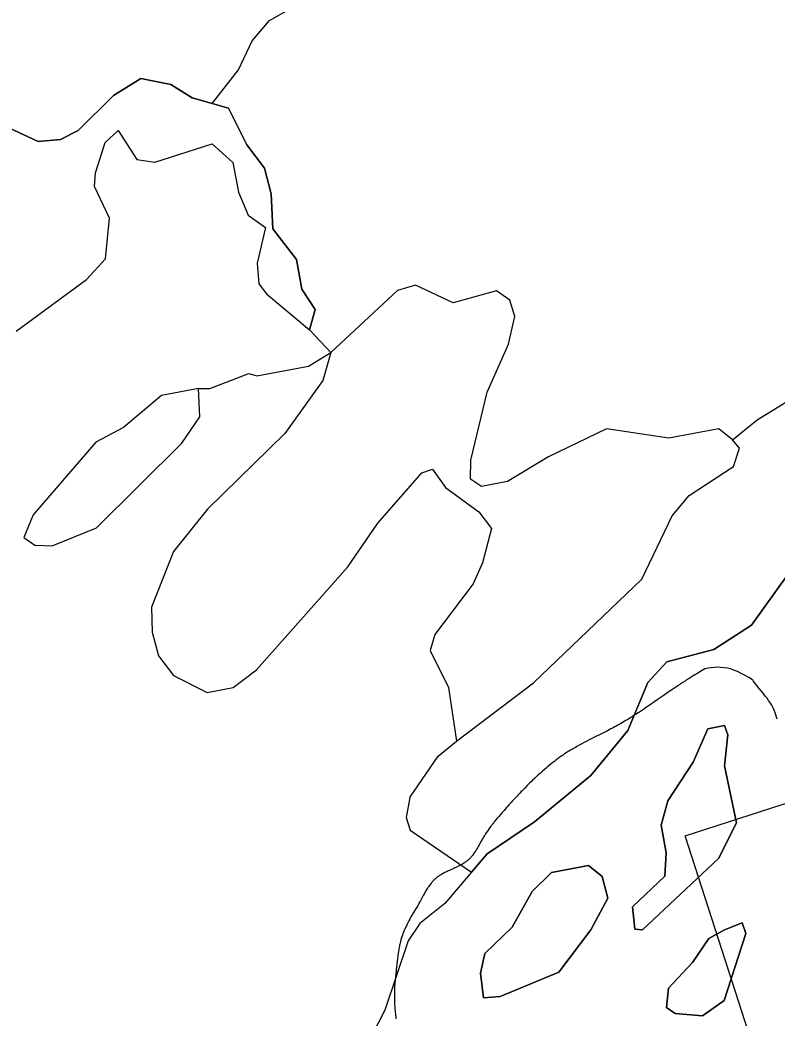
# Model space of a CAD drawing. Extents: x 643342 to 646936, y 5873857 to 5876103.
# Drawn here: x 646411.7 to 646462.2, y 5875357.4 to 5875423.9 of the extents above; entities that cross this region are included whole.
import ezdxf

# ---------------------------------------------------------------- set-up
doc = ezdxf.new("R2010")
doc.units = 0
doc.layers.add('Niveau 63', color=7, linetype='Continuous')

msp = doc.modelspace()

# ---------------------------------------------------------------- linework, layer by layer
at = {"layer": 'Niveau 63'}
for p, q in [((646419.774, 5875419.983), (646417.946, 5875418.865)), ((646421.76, 5875419.586), (646419.774, 5875419.983)), ((646423.196, 5875418.699), (646421.76, 5875419.586)), ((646417.946, 5875418.865), (646415.58, 5875416.529)), ((646424.53, 5875418.322), (646423.196, 5875418.699)), ((646425.613, 5875418.006), (646424.53, 5875418.322)), ((646426.827, 5875415.565), (646425.613, 5875418.006)), ((646415.58, 5875416.529), (646414.421, 5875415.921)), ((646417.388, 5875415.72), (646418.253, 5875416.524)), ((646418.253, 5875416.524), (646419.508, 5875414.596)), ((646414.421, 5875415.921), (646412.923, 5875415.787)), ((646424.526, 5875415.648), (646425.899, 5875414.386)), ((646425.899, 5875414.386), (646426.269, 5875412.42)), ((646417.674, 5875410.683), (646416.674, 5875412.793)), ((646417.413, 5875407.97), (646417.674, 5875410.683)), ((646428.076, 5875410.072), (646427.518, 5875407.697)), ((646416.151, 5875406.597), (646417.413, 5875407.97)), ((646427.518, 5875407.697), (646427.634, 5875406.318)), ((646411.447, 5875403.164), (646416.151, 5875406.597)), ((646427.634, 5875406.318), (646428.144, 5875405.649)), ((646440.59, 5875405.036), (646438.076, 5875406.22)), ((646428.144, 5875405.649), (646431.012, 5875403.246)), ((646443.481, 5875405.835), (646440.59, 5875405.036)), ((646444.367, 5875405.225), (646443.481, 5875405.835)), ((646431.012, 5875403.246), (646431.386, 5875404.6)), ((646431.012, 5875403.246), (646432.422, 5875401.747)), ((646431.012, 5875403.246), (646432.422, 5875401.747)), ((646431.012, 5875403.246), (646432.422, 5875401.747)), ((646431.012, 5875403.246), (646432.422, 5875401.747)), ((646442.841, 5875399.094), (646444.281, 5875402.296)), ((646432.422, 5875401.747), (646431.889, 5875399.861)), ((646431.889, 5875399.861), (646429.365, 5875396.346)), ((646421.151, 5875398.88), (646418.613, 5875396.74)), ((646429.365, 5875396.346), (646424.206, 5875391.303)), ((646450.799, 5875396.641), (646446.942, 5875394.779)), ((646459.194, 5875395.917), (646458.29, 5875396.645)), ((646459.665, 5875395.363), (646459.194, 5875395.917)), ((646459.27, 5875394.147), (646459.665, 5875395.363)), ((646446.942, 5875394.779), (646444.204, 5875393.133)), ((646456.316, 5875392.204), (646459.27, 5875394.147)), ((646439.214, 5875393.968), (646440.074, 5875392.747)), ((646440.074, 5875392.747), (646442.295, 5875391.112)), ((646455.172, 5875390.85), (646456.316, 5875392.204)), ((646424.206, 5875391.303), (646421.937, 5875388.476)), ((646442.295, 5875391.112), (646443.137, 5875390.009)), ((646453.161, 5875386.646), (646455.172, 5875390.85)), ((646413.859, 5875388.865), (646416.809, 5875390.058)), ((646433.558, 5875387.45), (646435.568, 5875390.377)), ((646443.137, 5875390.009), (646442.544, 5875387.729)), ((646412.698, 5875388.905), (646413.859, 5875388.865)), ((646421.937, 5875388.476), (646420.477, 5875384.764)), ((646427.469, 5875380.6), (646433.558, 5875387.45)), ((646445.93, 5875379.718), (646453.161, 5875386.646)), ((646439.37, 5875382.938), (646439.051, 5875381.876)), ((646421.941, 5875380.216), (646424.183, 5875379.091)), ((646425.913, 5875379.424), (646427.469, 5875380.6)), ((646424.183, 5875379.091), (646425.913, 5875379.424)), ((646440.811, 5875375.836), (646445.93, 5875379.718))]:
    msp.add_line(p, q, dxfattribs=at)
for points in [[(646424.53, 5875418.322), (646426.284, 5875420.561), (646427.192, 5875422.506), (646428.336, 5875423.86), (646431.327, 5875425.566)], [(646410.978, 5875416.696), (646412.923, 5875415.787), (646414.421, 5875415.921), (646415.58, 5875416.529), (646417.946, 5875418.865), (646419.774, 5875419.983), (646421.76, 5875419.586), (646423.196, 5875418.699), (646424.53, 5875418.322)], [(646412.923, 5875415.787), (646410.978, 5875416.696), (646409.606, 5875417.958), (646406.206, 5875419.103)], [(646424.53, 5875418.322), (646425.613, 5875418.006), (646426.827, 5875415.565), (646428.003, 5875414.009), (646428.451, 5875412.318), (646428.555, 5875409.986), (646430.134, 5875407.926), (646430.504, 5875405.96), (646431.386, 5875404.6), (646431.012, 5875403.246)], [(646424.53, 5875418.322), (646425.613, 5875418.006), (646426.827, 5875415.565), (646428.003, 5875414.009), (646428.451, 5875412.318), (646428.555, 5875409.986), (646430.134, 5875407.926), (646430.504, 5875405.96), (646431.386, 5875404.6), (646431.012, 5875403.246)], [(646411.447, 5875403.164), (646416.151, 5875406.597), (646417.413, 5875407.97), (646417.674, 5875410.683), (646416.674, 5875412.793), (646416.755, 5875413.697), (646417.388, 5875415.72), (646418.253, 5875416.524), (646419.508, 5875414.596), (646420.691, 5875414.417), (646424.526, 5875415.648), (646425.899, 5875414.386), (646426.269, 5875412.42), (646426.916, 5875410.882), (646428.076, 5875410.072), (646427.518, 5875407.697), (646427.634, 5875406.318), (646428.144, 5875405.649), (646431.012, 5875403.246)], [(646416.674, 5875412.793), (646416.755, 5875413.697), (646417.388, 5875415.72)], [(646419.508, 5875414.596), (646420.691, 5875414.417), (646424.526, 5875415.648)], [(646431.386, 5875404.6), (646430.504, 5875405.96), (646430.134, 5875407.926), (646428.555, 5875409.986), (646428.451, 5875412.318), (646428.003, 5875414.009), (646426.827, 5875415.565)], [(646426.269, 5875412.42), (646426.916, 5875410.882), (646428.076, 5875410.072)], [(646459.194, 5875395.917), (646458.29, 5875396.645), (646454.966, 5875396.021), (646450.799, 5875396.641), (646446.942, 5875394.779), (646444.204, 5875393.133), (646442.475, 5875392.8), (646441.749, 5875393.294), (646441.771, 5875394.573), (646442.841, 5875399.094), (646444.281, 5875402.296), (646444.699, 5875404.144), (646444.367, 5875405.225), (646443.481, 5875405.835), (646440.59, 5875405.036), (646438.076, 5875406.22), (646436.876, 5875405.869), (646432.422, 5875401.747), (646431.889, 5875399.861), (646429.365, 5875396.346), (646424.206, 5875391.303), (646421.937, 5875388.476), (646420.477, 5875384.764), (646420.514, 5875383.11), (646420.944, 5875381.537), (646421.941, 5875380.216), (646424.183, 5875379.091), (646425.913, 5875379.424), (646427.469, 5875380.6), (646433.558, 5875387.45), (646435.568, 5875390.377), (646438.505, 5875393.714), (646439.214, 5875393.968), (646440.074, 5875392.747), (646442.295, 5875391.112), (646443.137, 5875390.009), (646442.544, 5875387.729), (646441.913, 5875386.334), (646439.37, 5875382.938), (646439.051, 5875381.876), (646440.268, 5875379.415), (646440.811, 5875375.836), (646445.93, 5875379.718), (646453.161, 5875386.646), (646455.172, 5875390.85), (646456.316, 5875392.204), (646459.27, 5875394.147), (646459.665, 5875395.363), (646459.194, 5875395.917)], [(646438.076, 5875406.22), (646436.876, 5875405.869), (646432.422, 5875401.747)], [(646444.281, 5875402.296), (646444.699, 5875404.144), (646444.367, 5875405.225)], [(646459.194, 5875395.917), (646460.847, 5875397.25), (646464.391, 5875399.427), (646468.507, 5875403.253), (646468.863, 5875404.079)], [(646423.611, 5875399.328), (646424.358, 5875399.344), (646426.974, 5875400.343), (646427.506, 5875400.184), (646430.947, 5875400.826), (646432.422, 5875401.747)], [(646423.706, 5875397.44), (646423.611, 5875399.328), (646421.151, 5875398.88), (646418.613, 5875396.74), (646416.762, 5875395.76), (646412.582, 5875390.932), (646411.97, 5875389.418), (646412.698, 5875388.905), (646413.859, 5875388.865), (646416.809, 5875390.058), (646422.503, 5875395.691), (646423.706, 5875397.44)], [(646416.809, 5875390.058), (646422.503, 5875395.691), (646423.706, 5875397.44), (646423.611, 5875399.328), (646421.151, 5875398.88)], [(646441.749, 5875393.294), (646441.771, 5875394.573), (646442.841, 5875399.094)], [(646418.613, 5875396.74), (646416.762, 5875395.76), (646412.582, 5875390.932), (646411.97, 5875389.418), (646412.698, 5875388.905)], [(646458.29, 5875396.645), (646454.966, 5875396.021), (646450.799, 5875396.641)], [(646435.568, 5875390.377), (646438.505, 5875393.714), (646439.214, 5875393.968)], [(646444.204, 5875393.133), (646442.475, 5875392.8), (646441.749, 5875393.294)], [(646442.544, 5875387.729), (646441.913, 5875386.334), (646439.37, 5875382.938)], [(646462.893, 5875386.943), (646460.469, 5875383.565), (646457.969, 5875381.957), (646454.821, 5875381.117), (646453.559, 5875379.744), (646452.238, 5875376.56), (646449.754, 5875373.558), (646446.01, 5875370.458), (646442.841, 5875368.34), (646441.797, 5875367.123), (646440.022, 5875365.022), (646438.37, 5875363.689), (646437.58, 5875362.532), (646436.019, 5875357.913), (646433.789, 5875353.554)], [(646462.893, 5875386.943), (646460.469, 5875383.565), (646457.969, 5875381.957), (646454.821, 5875381.117), (646453.559, 5875379.744), (646452.238, 5875376.56), (646449.754, 5875373.558), (646446.01, 5875370.458), (646442.841, 5875368.34), (646441.797, 5875367.123), (646440.022, 5875365.022), (646438.37, 5875363.689), (646437.58, 5875362.532), (646436.019, 5875357.913), (646433.789, 5875353.554)], [(646441.797, 5875367.123), (646442.841, 5875368.34), (646446.01, 5875370.458), (646449.754, 5875373.558), (646452.238, 5875376.56), (646453.559, 5875379.744), (646454.821, 5875381.117), (646457.969, 5875381.957), (646460.469, 5875383.565), (646462.893, 5875386.943), (646463.581, 5875387.334), (646466.257, 5875387.31), (646468.259, 5875386.167)], [(646456.043, 5875369.54), (646507.434, 5875386.121), (646517.874, 5875353.763), (646466.483, 5875337.182), (646456.043, 5875369.54)], [(646420.477, 5875384.764), (646420.514, 5875383.11), (646420.944, 5875381.537), (646421.941, 5875380.216)], [(646439.051, 5875381.876), (646440.268, 5875379.415), (646440.811, 5875375.836)], [(646462.19, 5875377.315), (646462.048, 5875377.722), (646461.978, 5875377.912), (646461.905, 5875378.074), (646461.821, 5875378.231), (646461.728, 5875378.385), (646461.613, 5875378.557), (646461.505, 5875378.705), (646461.392, 5875378.851), (646461.241, 5875379.036), (646460.983, 5875379.342), (646460.673, 5875379.756), (646460.655, 5875379.782), (646460.59, 5875379.864), (646460.555, 5875379.901), (646460.499, 5875379.952), (646460.398, 5875380.025), (646460.29, 5875380.088), (646460.045, 5875380.216), (646459.781, 5875380.36), (646459.579, 5875380.46), (646459.419, 5875380.53), (646459.302, 5875380.575), (646459.184, 5875380.616), (646459.063, 5875380.651), (646458.864, 5875380.698), (646458.639, 5875380.735), (646458.412, 5875380.757), (646458.21, 5875380.763), (646458.006, 5875380.757), (646457.778, 5875380.737), (646457.58, 5875380.707), (646457.359, 5875380.659)], [(646457.359, 5875380.659), (646457.137, 5875380.526), (646456.899, 5875380.383), (646456.704, 5875380.265), (646456.575, 5875380.185), (646456.446, 5875380.105), (646456.317, 5875380.025), (646456.125, 5875379.903), (646456.04, 5875379.848), (646455.89, 5875379.752), (646455.763, 5875379.668), (646455.615, 5875379.57), (646455.53, 5875379.514), (646455.425, 5875379.444), (646455.152, 5875379.259), (646455.047, 5875379.187), (646454.838, 5875379.043), (646454.587, 5875378.87), (646454.191, 5875378.596), (646453.962, 5875378.437), (646453.941, 5875378.423), (646453.815, 5875378.336), (646453.585, 5875378.178), (646453.501, 5875378.121), (646453.333, 5875378.007), (646453.165, 5875377.894), (646452.996, 5875377.782), (646452.911, 5875377.726), (646452.741, 5875377.615), (646452.634, 5875377.546), (646452.506, 5875377.464), (646452.42, 5875377.41), (646452.27, 5875377.316), (646452.183, 5875377.262), (646452.096, 5875377.21), (646451.987, 5875377.145), (646451.877, 5875377.081), (646451.767, 5875377.018), (646451.701, 5875376.981), (646451.567, 5875376.907), (646451.456, 5875376.847), (646451.366, 5875376.798), (646451.254, 5875376.739), (646451.097, 5875376.656), (646450.871, 5875376.54), (646450.554, 5875376.379), (646449.963, 5875376.083), (646449.827, 5875376.014), (646449.646, 5875375.922), (646449.488, 5875375.841), (646449.398, 5875375.794), (646449.263, 5875375.723), (646449.106, 5875375.639), (646448.973, 5875375.566), (646448.817, 5875375.479), (646448.729, 5875375.429), (646448.597, 5875375.353), (646448.532, 5875375.314), (646448.401, 5875375.235), (646448.293, 5875375.169), (646448.185, 5875375.101), (646448.121, 5875375.06), (646448.015, 5875374.99), (646447.909, 5875374.919), (646447.825, 5875374.861), (646447.783, 5875374.832), (646447.7, 5875374.773), (646447.638, 5875374.728), (646447.576, 5875374.682), (646447.454, 5875374.59), (646447.353, 5875374.513), (646447.233, 5875374.418), (646447.113, 5875374.323), (646446.975, 5875374.211), (646446.858, 5875374.114), (646446.781, 5875374.049), (646446.646, 5875373.933), (646446.531, 5875373.834), (646446.474, 5875373.783), (646446.398, 5875373.716), (646446.304, 5875373.631), (646446.211, 5875373.546), (646446.118, 5875373.46), (646446.025, 5875373.374), (646445.878, 5875373.234), (646445.823, 5875373.182), (646445.697, 5875373.058), (646445.588, 5875372.952), (646445.516, 5875372.88), (646445.356, 5875372.719), (646445.285, 5875372.646), (646445.179, 5875372.537), (646445.127, 5875372.483), (646445.022, 5875372.373), (646444.917, 5875372.263), (646444.848, 5875372.189), (646444.675, 5875372.003)], [(646456.578, 5875374.449), (646457.565, 5875376.67), (646458.665, 5875376.883), (646458.903, 5875376.273), (646458.661, 5875374.21), (646459.481, 5875370.411), (646458.276, 5875368.035), (646453.195, 5875363.268), (646452.683, 5875363.308), (646452.528, 5875364.803), (646454.697, 5875366.845), (646454.777, 5875368.396), (646454.446, 5875370.247), (646454.901, 5875371.857), (646456.578, 5875374.449)], [(646456.578, 5875374.449), (646457.565, 5875376.67), (646458.665, 5875376.883), (646458.903, 5875376.273), (646458.661, 5875374.21), (646459.481, 5875370.411), (646458.276, 5875368.035), (646453.195, 5875363.268), (646452.683, 5875363.308), (646452.528, 5875364.803), (646454.697, 5875366.845), (646454.777, 5875368.396), (646454.446, 5875370.247), (646454.901, 5875371.857), (646456.578, 5875374.449)], [(646456.578, 5875374.449), (646454.901, 5875371.857), (646454.446, 5875370.247), (646454.777, 5875368.396), (646454.697, 5875366.845), (646452.528, 5875364.803), (646452.683, 5875363.308), (646453.195, 5875363.268), (646458.276, 5875368.035), (646459.481, 5875370.411), (646458.661, 5875374.21), (646458.903, 5875376.273), (646458.665, 5875376.883), (646457.565, 5875376.67), (646456.578, 5875374.449)], [(646456.578, 5875374.449), (646454.901, 5875371.857), (646454.446, 5875370.247), (646454.777, 5875368.396), (646454.697, 5875366.845), (646452.528, 5875364.803), (646452.683, 5875363.308), (646453.195, 5875363.268), (646458.276, 5875368.035), (646459.481, 5875370.411), (646458.661, 5875374.21), (646458.903, 5875376.273), (646458.665, 5875376.883), (646457.565, 5875376.67), (646456.578, 5875374.449)], [(646437.696, 5875372.086), (646439.589, 5875374.854), (646440.811, 5875375.836)], [(646437.696, 5875372.086), (646437.441, 5875370.75), (646437.713, 5875369.922), (646441.797, 5875367.123)], [(646444.675, 5875372.003), (646444.521, 5875371.835), (646444.453, 5875371.76), (646444.3, 5875371.59), (646444.216, 5875371.496), (646444.148, 5875371.42), (646443.98, 5875371.23), (646443.83, 5875371.058), (646443.764, 5875370.982), (646443.6, 5875370.796), (646443.503, 5875370.684), (646443.454, 5875370.627), (646443.406, 5875370.571), (646443.343, 5875370.494), (646443.296, 5875370.437), (646443.265, 5875370.398), (646443.219, 5875370.339), (646443.188, 5875370.3), (646443.158, 5875370.261), (646443.129, 5875370.221), (646443.099, 5875370.181), (646443.056, 5875370.121), (646443.027, 5875370.08), (646442.985, 5875370.019), (646442.915, 5875369.917), (646442.747, 5875369.671), (646442.72, 5875369.629), (646442.692, 5875369.587), (646442.679, 5875369.566), (646442.639, 5875369.501), (646442.6, 5875369.437), (646442.574, 5875369.393), (646442.524, 5875369.306), (646442.487, 5875369.24), (646442.45, 5875369.174), (646442.316, 5875368.931), (646442.255, 5875368.821), (646442.204, 5875368.734), (646442.166, 5875368.669), (646442.127, 5875368.604), (646442.1, 5875368.561), (646442.073, 5875368.519), (646442.032, 5875368.456), (646441.989, 5875368.393), (646441.946, 5875368.332), (646441.916, 5875368.291), (646441.869, 5875368.231), (646441.838, 5875368.191), (646441.788, 5875368.133), (646441.754, 5875368.095), (646441.719, 5875368.056), (646441.682, 5875368.019), (646441.664, 5875368.001), (646441.626, 5875367.965), (646441.588, 5875367.931), (646441.549, 5875367.897), (646441.53, 5875367.881), (646441.49, 5875367.849), (646441.449, 5875367.818), (646441.429, 5875367.803), (646441.388, 5875367.773), (646441.346, 5875367.744), (646441.304, 5875367.716), (646441.239, 5875367.675), (646441.196, 5875367.649), (646441.152, 5875367.623), (646441.108, 5875367.598), (646441.063, 5875367.574), (646440.996, 5875367.538), (646440.928, 5875367.504), (646440.882, 5875367.481), (646440.813, 5875367.448), (646440.767, 5875367.426), (646440.697, 5875367.394), (646440.628, 5875367.362), (646440.347, 5875367.236), (646440.277, 5875367.204), (646440.207, 5875367.172), (646440.138, 5875367.139), (646440.069, 5875367.106), (646439.978, 5875367.06), (646439.911, 5875367.024), (646439.866, 5875366.999), (646439.8, 5875366.962), (646439.735, 5875366.922), (646439.671, 5875366.882), (646439.628, 5875366.854), (646439.587, 5875366.825), (646439.545, 5875366.795), (646439.525, 5875366.78), (646439.485, 5875366.749), (646439.465, 5875366.733), (646439.425, 5875366.7), (646439.386, 5875366.667), (646439.367, 5875366.65), (646439.348, 5875366.632), (646439.31, 5875366.597)], [(646442.692, 5875361.696), (646444.523, 5875363.442), (646445.847, 5875365.837), (646447.147, 5875367.094), (646449.604, 5875367.562), (646450.508, 5875366.833), (646450.899, 5875365.376), (646449.772, 5875363.276), (646447.626, 5875360.448), (646443.728, 5875358.842), (646442.609, 5875358.747), (646442.413, 5875360.377), (646442.692, 5875361.696)], [(646442.692, 5875361.696), (646444.523, 5875363.442), (646445.847, 5875365.837), (646447.147, 5875367.094), (646449.604, 5875367.562), (646450.508, 5875366.833), (646450.899, 5875365.376), (646449.772, 5875363.276), (646447.626, 5875360.448), (646443.728, 5875358.842), (646442.609, 5875358.747), (646442.413, 5875360.377), (646442.692, 5875361.696)], [(646442.692, 5875361.696), (646442.413, 5875360.377), (646442.609, 5875358.747), (646443.728, 5875358.842), (646447.626, 5875360.448), (646449.772, 5875363.276), (646450.899, 5875365.376), (646450.508, 5875366.833), (646449.604, 5875367.562), (646447.147, 5875367.094), (646445.847, 5875365.837), (646444.523, 5875363.442), (646442.692, 5875361.696)], [(646442.692, 5875361.696), (646442.413, 5875360.377), (646442.609, 5875358.747), (646443.728, 5875358.842), (646447.626, 5875360.448), (646449.772, 5875363.276), (646450.899, 5875365.376), (646450.508, 5875366.833), (646449.604, 5875367.562), (646447.147, 5875367.094), (646445.847, 5875365.837), (646444.523, 5875363.442), (646442.692, 5875361.696)], [(646439.31, 5875366.597), (646439.274, 5875366.56), (646439.238, 5875366.522), (646439.22, 5875366.503), (646439.202, 5875366.483), (646439.169, 5875366.445), (646439.137, 5875366.406), (646439.089, 5875366.346), (646439.074, 5875366.326), (646439.043, 5875366.286), (646438.998, 5875366.225), (646438.955, 5875366.164), (646438.941, 5875366.143), (646438.912, 5875366.101), (646438.885, 5875366.059), (646438.871, 5875366.038), (646438.831, 5875365.975), (646438.791, 5875365.91), (646438.765, 5875365.867), (646438.727, 5875365.802), (646438.664, 5875365.693), (646438.59, 5875365.562), (646438.397, 5875365.208), (646438.348, 5875365.121), (646438.311, 5875365.055), (646438.222, 5875364.901), (646437.939, 5875364.418), (646437.85, 5875364.264), (646437.774, 5875364.131), (646437.725, 5875364.042), (646437.688, 5875363.976), (646437.628, 5875363.864), (646437.581, 5875363.774), (646437.557, 5875363.729), (646437.523, 5875363.661), (646437.489, 5875363.593), (646437.456, 5875363.524), (646437.423, 5875363.455), (646437.391, 5875363.386), (646437.371, 5875363.339), (646437.35, 5875363.293), (646437.32, 5875363.222), (646437.301, 5875363.175), (646437.282, 5875363.128), (646437.253, 5875363.057), (646437.218, 5875362.961), (646437.2, 5875362.913), (646437.167, 5875362.816), (646437.144, 5875362.743), (646437.122, 5875362.67), (646437.101, 5875362.597), (646437.074, 5875362.499), (646437.049, 5875362.402), (646437.032, 5875362.328), (646437.015, 5875362.254), (646436.999, 5875362.18), (646436.985, 5875362.106), (646436.966, 5875362.007), (646436.953, 5875361.933), (646436.94, 5875361.859), (646436.932, 5875361.809), (646436.917, 5875361.709), (646436.902, 5875361.61), (646436.886, 5875361.485), (646436.87, 5875361.36), (646436.85, 5875361.185), (646436.828, 5875360.985), (646436.791, 5875360.634), (646436.756, 5875360.307), (646436.745, 5875360.206), (646436.73, 5875360.055), (646436.716, 5875359.903), (646436.703, 5875359.752), (646436.694, 5875359.625), (646436.684, 5875359.474), (646436.678, 5875359.347), (646436.674, 5875359.271), (646436.673, 5875359.22), (646436.67, 5875359.119), (646436.668, 5875359.043), (646436.668, 5875358.992), (646436.668, 5875358.84), (646436.669, 5875358.738), (646436.671, 5875358.637), (646436.674, 5875358.51), (646436.679, 5875358.383), (646436.683, 5875358.307), (646436.688, 5875358.206), (646436.693, 5875358.131), (646436.702, 5875358.005), (646436.71, 5875357.904), (646436.721, 5875357.778), (646436.731, 5875357.678), (646436.742, 5875357.578), (646436.754, 5875357.478), (646436.77, 5875357.353)], [(646458.66, 5875363.277), (646459.841, 5875363.746), (646460.095, 5875363.037), (646458.653, 5875358.559), (646457.194, 5875357.54), (646455.387, 5875357.701), (646454.799, 5875358.094), (646454.939, 5875359.392), (646456.533, 5875361.1), (646457.619, 5875362.688), (646458.66, 5875363.277)], [(646458.66, 5875363.277), (646459.841, 5875363.746), (646460.095, 5875363.037), (646458.653, 5875358.559), (646457.194, 5875357.54), (646455.387, 5875357.701), (646454.799, 5875358.094), (646454.939, 5875359.392), (646456.533, 5875361.1), (646457.619, 5875362.688), (646458.66, 5875363.277)], [(646458.66, 5875363.277), (646457.619, 5875362.688), (646456.533, 5875361.1), (646454.939, 5875359.392), (646454.799, 5875358.094), (646455.387, 5875357.701), (646457.194, 5875357.54), (646458.653, 5875358.559), (646460.095, 5875363.037), (646459.841, 5875363.746), (646458.66, 5875363.277)], [(646458.66, 5875363.277), (646457.619, 5875362.688), (646456.533, 5875361.1), (646454.939, 5875359.392), (646454.799, 5875358.094), (646455.387, 5875357.701), (646457.194, 5875357.54), (646458.653, 5875358.559), (646460.095, 5875363.037), (646459.841, 5875363.746), (646458.66, 5875363.277)]]:
    msp.add_lwpolyline(points, dxfattribs=at)

doc.saveas('drawing.dxf')
